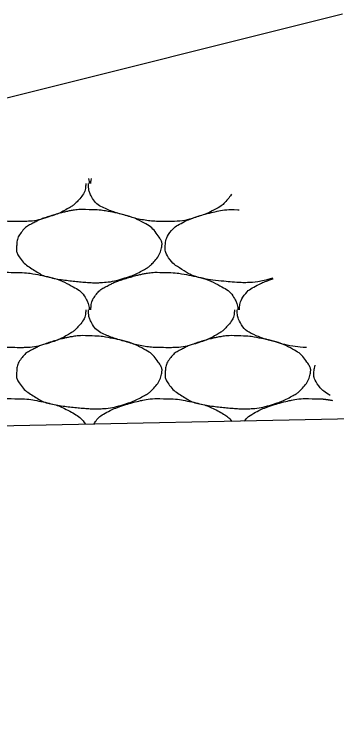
# Model space of a CAD drawing. Extents: x 1373719 to 1374161, y 379835 to 380167.
# Drawn here: x 1373768.65 to 1373769.65, y 380111.457 to 380113.65 of the extents above; entities that cross this region are included whole.
import ezdxf

# ---------------------------------------------------------------- set-up
doc = ezdxf.new("R2010")
doc.units = 0
doc.layers.add('Aggregate Base Course', color=7, linetype='Continuous')

msp = doc.modelspace()

# ---------------------------------------------------------------- linework, layer by layer
for p, q in [((1373769.6675, 380113.6504), (1373753.6641, 380109.6495)), ((1373774.6889, 380112.4971), (1373764.2167, 380112.2877))]:
    msp.add_line(p, q)
at = {"layer": 'Aggregate Base Course'}
for points, degree in [([(1373768.8805, 380113.1415), (1373768.8817, 380113.137), (1373768.8823, 380113.1323), (1373768.8828, 380113.127), (1373768.8828, 380113.1264), (1373768.8827, 380113.1258)], 3), ([(1373768.8881, 380113.1258), (1373768.8881, 380113.1264), (1373768.8881, 380113.127), (1373768.8882, 380113.1322), (1373768.8887, 380113.1367), (1373768.8895, 380113.1412)], 3), ([(1373768.6523, 380113.0088), (1373768.6499, 380113.0088), (1373768.6475, 380113.0088), (1373768.6451, 380113.0088), (1373768.6252, 380113.0088), (1373768.6054, 380113.0106), (1373768.5857, 380113.0142), (1373768.5647, 380113.0179), (1373768.5446, 380113.0244), (1373768.5242, 380113.0302), (1373768.5065, 380113.0353), (1373768.4894, 380113.041), (1373768.4723, 380113.0484), (1373768.4533, 380113.0566), (1373768.4374, 380113.0704), (1373768.4273, 380113.0898), (1373768.4221, 380113.0997), (1373768.4201, 380113.1099), (1373768.4201, 380113.1204), (1373768.4201, 380113.1222), (1373768.4201, 380113.124), (1373768.4201, 380113.1258)], 3), ([(1373768.8719, 380113.1258), (1373768.872, 380113.124), (1373768.872, 380113.1222), (1373768.8719, 380113.1204), (1373768.8712, 380113.1021), (1373768.8597, 380113.0863), (1373768.8467, 380113.0718), (1373768.8385, 380113.0626), (1373768.83, 380113.056), (1373768.8197, 380113.0502), (1373768.8016, 380113.0398), (1373768.7837, 380113.0312), (1373768.7639, 380113.025), (1373768.7384, 380113.0169), (1373768.7129, 380113.0098), (1373768.6865, 380113.0088), (1373768.6751, 380113.0083), (1373768.6637, 380113.0083), (1373768.6523, 380113.0088)], 3), ([(1373769.1131, 380113.0088), (1373769.1107, 380113.0088), (1373769.1083, 380113.0088), (1373769.1059, 380113.0088), (1373769.086, 380113.0088), (1373769.0662, 380113.0106), (1373769.0465, 380113.0142), (1373769.0255, 380113.0179), (1373769.0054, 380113.0244), (1373768.985, 380113.0302), (1373768.9673, 380113.0353), (1373768.9502, 380113.041), (1373768.9331, 380113.0484), (1373768.9141, 380113.0566), (1373768.8982, 380113.0704), (1373768.8881, 380113.0898), (1373768.8829, 380113.0997), (1373768.8809, 380113.1099), (1373768.8809, 380113.1204), (1373768.8809, 380113.1222), (1373768.8809, 380113.124), (1373768.8809, 380113.1258)], 3), ([(1373769.3241, 380113.0935), (1373769.3195, 380113.0859), (1373769.3137, 380113.0787), (1373769.2993, 380113.0626), (1373769.2908, 380113.056), (1373769.2624, 380113.0398), (1373769.2445, 380113.0312), (1373769.1992, 380113.0169), (1373769.1737, 380113.0098), (1373769.1359, 380113.0083), (1373769.1245, 380113.0083), (1373769.1131, 380113.0088)], 3), ([(1373768.8827, 380113.0448), (1373768.9091, 380113.0451), (1373768.9355, 380113.0412), (1373768.9619, 380113.0358), (1373768.9941, 380113.0292), (1373769.0238, 380113.0194), (1373769.0537, 380113.0034), (1373769.0736, 380112.9927), (1373769.0873, 380112.9782), (1373769.1005, 380112.9584), (1373769.1062, 380112.9498), (1373769.1093, 380112.94), (1373769.1077, 380112.9314), (1373769.1047, 380112.9145), (1373769.0959, 380112.8977), (1373769.0825, 380112.8828), (1373769.0741, 380112.8733), (1373769.0658, 380112.867), (1373769.0555, 380112.8612), (1373769.0374, 380112.8508), (1373769.0195, 380112.8422), (1373768.9997, 380112.836), (1373768.9742, 380112.8279), (1373768.9486, 380112.8214), (1373768.9223, 380112.8198), (1373768.9091, 380112.8189), (1373768.8959, 380112.8189), (1373768.8827, 380112.8198), (1373768.8629, 380112.8211), (1373768.8431, 380112.823), (1373768.8233, 380112.8252), (1373768.8015, 380112.8276), (1373768.78, 380112.831), (1373768.7585, 380112.836), (1373768.7409, 380112.84), (1373768.7257, 380112.8495), (1373768.7099, 380112.8594), (1373768.692, 380112.8706), (1373768.6775, 380112.8815), (1373768.6649, 380112.9008), (1373768.6584, 380112.9107), (1373768.6571, 380112.9213), (1373768.6577, 380112.9314), (1373768.6585, 380112.946), (1373768.6616, 380112.9607), (1373768.6721, 380112.9746), (1373768.6827, 380112.9886), (1373768.6943, 380112.9962), (1373768.7081, 380113.0034), (1373768.72, 380113.0095), (1373768.7316, 380113.0153), (1373768.7441, 380113.0196), (1373768.762, 380113.0256), (1373768.7798, 380113.031), (1373768.7981, 380113.0358), (1373768.8094, 380113.0387), (1373768.8208, 380113.0412), (1373768.8323, 380113.043), (1373768.849, 380113.0456), (1373768.866, 380113.0462), (1373768.8827, 380113.0448)], 3), ([(1373769.4515, 380112.8332), (1373769.429, 380112.8264), (1373769.4063, 380112.8212), (1373769.3699, 380112.8189), (1373769.3567, 380112.8189), (1373769.3237, 380112.8211), (1373769.3039, 380112.823), (1373769.2623, 380112.8276), (1373769.2408, 380112.831), (1373769.2017, 380112.84), (1373769.1865, 380112.8495), (1373769.1528, 380112.8706), (1373769.1383, 380112.8815), (1373769.1192, 380112.9107), (1373769.1179, 380112.9213), (1373769.1193, 380112.946), (1373769.1224, 380112.9607), (1373769.1435, 380112.9886), (1373769.1551, 380112.9962), (1373769.1808, 380113.0095), (1373769.1924, 380113.0153), (1373769.2228, 380113.0256), (1373769.2406, 380113.031), (1373769.2702, 380113.0387), (1373769.2816, 380113.0412), (1373769.3098, 380113.0456), (1373769.3268, 380113.0462), (1373769.3435, 380113.0448)], 3), ([(1373769.3435, 380113.0448), (1373769.345, 380113.0448), (1373769.3465, 380113.0448), (1373769.3479, 380113.0448)], 2), ([(1373768.4273, 380112.7352), (1373768.4273, 380112.7358), (1373768.4273, 380112.7364), (1373768.4273, 380112.737), (1373768.4276, 380112.7521), (1373768.4319, 380112.7667), (1373768.4417, 380112.7802), (1373768.4516, 380112.7938), (1373768.4639, 380112.8018), (1373768.4777, 380112.809), (1373768.4896, 380112.8151), (1373768.5012, 380112.8209), (1373768.5137, 380112.8252), (1373768.5316, 380112.8312), (1373768.5494, 380112.8366), (1373768.5677, 380112.8414), (1373768.579, 380112.8443), (1373768.5904, 380112.8468), (1373768.6019, 380112.8486), (1373768.6186, 380112.8512), (1373768.6356, 380112.8518), (1373768.6523, 380112.8504)], 3), ([(1373768.6523, 380112.8504), (1373768.6541, 380112.8503), (1373768.6559, 380112.8505), (1373768.6577, 380112.8504)], 2), ([(1373768.6577, 380112.8504), (1373768.6841, 380112.8507), (1373768.7105, 380112.8468), (1373768.7369, 380112.8414), (1373768.7691, 380112.8348), (1373768.7988, 380112.825), (1373768.8287, 380112.809), (1373768.8486, 380112.7983), (1373768.8645, 380112.7844), (1373768.8755, 380112.764), (1373768.8802, 380112.7552), (1373768.882, 380112.7463), (1373768.8827, 380112.737), (1373768.8828, 380112.7364), (1373768.8828, 380112.7358), (1373768.8827, 380112.7352)], 3), ([(1373768.8881, 380112.7352), (1373768.8881, 380112.7358), (1373768.8881, 380112.7364), (1373768.8881, 380112.737), (1373768.8884, 380112.7521), (1373768.8927, 380112.7667), (1373768.9025, 380112.7802), (1373768.9124, 380112.7938), (1373768.9247, 380112.8018), (1373768.9385, 380112.809), (1373768.9504, 380112.8151), (1373768.962, 380112.8209), (1373768.9745, 380112.8252), (1373768.9924, 380112.8312), (1373769.0102, 380112.8366), (1373769.0285, 380112.8414), (1373769.0398, 380112.8443), (1373769.0512, 380112.8468), (1373769.0627, 380112.8486), (1373769.0794, 380112.8512), (1373769.0964, 380112.8518), (1373769.1131, 380112.8504)], 3), ([(1373769.1131, 380112.8504), (1373769.1149, 380112.8503), (1373769.1167, 380112.8505), (1373769.1185, 380112.8504)], 2), ([(1373769.1185, 380112.8504), (1373769.1449, 380112.8507), (1373769.1713, 380112.8468), (1373769.1977, 380112.8414), (1373769.2299, 380112.8348), (1373769.2596, 380112.825), (1373769.2895, 380112.809), (1373769.3094, 380112.7983), (1373769.3253, 380112.7844), (1373769.3363, 380112.764), (1373769.341, 380112.7552), (1373769.3428, 380112.7463), (1373769.3435, 380112.737), (1373769.3436, 380112.7364), (1373769.3436, 380112.7358), (1373769.3435, 380112.7352)], 3), ([(1373769.3489, 380112.7352), (1373769.3489, 380112.7358), (1373769.3489, 380112.7364), (1373769.3492, 380112.7521), (1373769.3535, 380112.7667), (1373769.3732, 380112.7938), (1373769.3855, 380112.8018), (1373769.4112, 380112.8151), (1373769.4228, 380112.8209), (1373769.4411, 380112.8271), (1373769.4469, 380112.829), (1373769.4527, 380112.8308)], 3), ([(1373768.6523, 380112.6182), (1373768.6499, 380112.6182), (1373768.6475, 380112.6182), (1373768.6451, 380112.6182), (1373768.6252, 380112.6182), (1373768.6054, 380112.62), (1373768.5857, 380112.6236), (1373768.5647, 380112.6273), (1373768.5446, 380112.6338), (1373768.5242, 380112.6396), (1373768.5065, 380112.6447), (1373768.4894, 380112.6504), (1373768.4723, 380112.6578), (1373768.4533, 380112.666), (1373768.4374, 380112.6798), (1373768.4273, 380112.6992), (1373768.4221, 380112.7091), (1373768.4201, 380112.7193), (1373768.4201, 380112.7298), (1373768.4201, 380112.7316), (1373768.4201, 380112.7334), (1373768.4201, 380112.7352)], 3), ([(1373768.8719, 380112.7352), (1373768.872, 380112.7334), (1373768.872, 380112.7316), (1373768.8719, 380112.7298), (1373768.8712, 380112.7115), (1373768.8597, 380112.6957), (1373768.8467, 380112.6812), (1373768.8385, 380112.672), (1373768.83, 380112.6654), (1373768.8197, 380112.6596), (1373768.8016, 380112.6492), (1373768.7837, 380112.6406), (1373768.7639, 380112.6344), (1373768.7384, 380112.6263), (1373768.7129, 380112.6192), (1373768.6865, 380112.6182), (1373768.6751, 380112.6177), (1373768.6637, 380112.6177), (1373768.6523, 380112.6182)], 3), ([(1373769.1131, 380112.6182), (1373769.1107, 380112.6182), (1373769.1083, 380112.6182), (1373769.1059, 380112.6182), (1373769.086, 380112.6182), (1373769.0662, 380112.62), (1373769.0465, 380112.6236), (1373769.0255, 380112.6273), (1373769.0054, 380112.6338), (1373768.985, 380112.6396), (1373768.9673, 380112.6447), (1373768.9502, 380112.6504), (1373768.9331, 380112.6578), (1373768.9141, 380112.666), (1373768.8982, 380112.6798), (1373768.8881, 380112.6992), (1373768.8829, 380112.7091), (1373768.8809, 380112.7193), (1373768.8809, 380112.7298), (1373768.8809, 380112.7316), (1373768.8809, 380112.7334), (1373768.8809, 380112.7352)], 3), ([(1373769.3327, 380112.7352), (1373769.3328, 380112.7334), (1373769.3328, 380112.7316), (1373769.3327, 380112.7298), (1373769.332, 380112.7115), (1373769.3205, 380112.6957), (1373769.3075, 380112.6812), (1373769.2993, 380112.672), (1373769.2908, 380112.6654), (1373769.2805, 380112.6596), (1373769.2624, 380112.6492), (1373769.2445, 380112.6406), (1373769.2247, 380112.6344), (1373769.1992, 380112.6263), (1373769.1737, 380112.6192), (1373769.1473, 380112.6182), (1373769.1359, 380112.6177), (1373769.1245, 380112.6177), (1373769.1131, 380112.6182)], 3), ([(1373769.5567, 380112.6183), (1373769.5402, 380112.6188), (1373769.5237, 380112.6206), (1373769.4863, 380112.6273), (1373769.4662, 380112.6338), (1373769.4281, 380112.6447), (1373769.411, 380112.6504), (1373769.3749, 380112.666), (1373769.359, 380112.6798), (1373769.3437, 380112.7091), (1373769.3417, 380112.7193), (1373769.3417, 380112.7316), (1373769.3417, 380112.7334), (1373769.3417, 380112.7352)], 3), ([(1373768.8827, 380112.6542), (1373768.9091, 380112.6545), (1373768.9355, 380112.6506), (1373768.9619, 380112.6452), (1373768.9941, 380112.6386), (1373769.0238, 380112.6288), (1373769.0537, 380112.6128), (1373769.0736, 380112.6021), (1373769.0873, 380112.5876), (1373769.1005, 380112.5678), (1373769.1062, 380112.5592), (1373769.1093, 380112.5494), (1373769.1077, 380112.5408), (1373769.1047, 380112.5239), (1373769.0959, 380112.5071), (1373769.0825, 380112.4922), (1373769.0741, 380112.4827), (1373769.0658, 380112.4764), (1373769.0555, 380112.4706), (1373769.0374, 380112.4602), (1373769.0195, 380112.4516), (1373768.9997, 380112.4454), (1373768.9742, 380112.4373), (1373768.9486, 380112.4308), (1373768.9223, 380112.4292), (1373768.9091, 380112.4283), (1373768.8959, 380112.4283), (1373768.8827, 380112.4292), (1373768.8629, 380112.4305), (1373768.8431, 380112.4324), (1373768.8233, 380112.4346), (1373768.8015, 380112.437), (1373768.78, 380112.4404), (1373768.7585, 380112.4454), (1373768.7409, 380112.4494), (1373768.7257, 380112.4589), (1373768.7099, 380112.4688), (1373768.692, 380112.48), (1373768.6775, 380112.4909), (1373768.6649, 380112.5102), (1373768.6584, 380112.5201), (1373768.6571, 380112.5307), (1373768.6577, 380112.5408), (1373768.6585, 380112.5554), (1373768.6616, 380112.5701), (1373768.6721, 380112.584), (1373768.6827, 380112.598), (1373768.6943, 380112.6056), (1373768.7081, 380112.6128), (1373768.72, 380112.6189), (1373768.7316, 380112.6247), (1373768.7441, 380112.629), (1373768.762, 380112.635), (1373768.7798, 380112.6404), (1373768.7981, 380112.6452), (1373768.8094, 380112.6481), (1373768.8208, 380112.6506), (1373768.8323, 380112.6524), (1373768.849, 380112.655), (1373768.866, 380112.6556), (1373768.8827, 380112.6542)], 3), ([(1373769.3435, 380112.6542), (1373769.3699, 380112.6545), (1373769.3963, 380112.6506), (1373769.4227, 380112.6452), (1373769.4549, 380112.6386), (1373769.4846, 380112.6288), (1373769.5145, 380112.6128), (1373769.5344, 380112.6021), (1373769.5481, 380112.5876), (1373769.5613, 380112.5678), (1373769.567, 380112.5592), (1373769.5701, 380112.5494), (1373769.5685, 380112.5408), (1373769.5655, 380112.5239), (1373769.5567, 380112.5071), (1373769.5433, 380112.4922), (1373769.5349, 380112.4827), (1373769.5266, 380112.4764), (1373769.5163, 380112.4706), (1373769.4982, 380112.4602), (1373769.4803, 380112.4516), (1373769.4605, 380112.4454), (1373769.435, 380112.4373), (1373769.4094, 380112.4308), (1373769.3831, 380112.4292), (1373769.3699, 380112.4283), (1373769.3567, 380112.4283), (1373769.3435, 380112.4292), (1373769.3237, 380112.4305), (1373769.3039, 380112.4324), (1373769.2841, 380112.4346), (1373769.2623, 380112.437), (1373769.2408, 380112.4404), (1373769.2193, 380112.4454), (1373769.2017, 380112.4494), (1373769.1865, 380112.4589), (1373769.1707, 380112.4688), (1373769.1528, 380112.48), (1373769.1383, 380112.4909), (1373769.1257, 380112.5102), (1373769.1192, 380112.5201), (1373769.1179, 380112.5307), (1373769.1185, 380112.5408), (1373769.1193, 380112.5554), (1373769.1224, 380112.5701), (1373769.1329, 380112.584), (1373769.1435, 380112.598), (1373769.1551, 380112.6056), (1373769.1689, 380112.6128), (1373769.1808, 380112.6189), (1373769.1924, 380112.6247), (1373769.2049, 380112.629), (1373769.2228, 380112.635), (1373769.2406, 380112.6404), (1373769.2589, 380112.6452), (1373769.2702, 380112.6481), (1373769.2816, 380112.6506), (1373769.2931, 380112.6524), (1373769.3098, 380112.655), (1373769.3268, 380112.6556), (1373769.3435, 380112.6542)], 3), ([(1373769.6292, 380112.4702), (1373769.6124, 380112.4809), (1373769.5986, 380112.4917), (1373769.58, 380112.5201), (1373769.5787, 380112.5307), (1373769.5798, 380112.5485), (1373769.5808, 380112.5563), (1373769.5833, 380112.564)], 3), ([(1373768.4322, 380112.372), (1373768.4344, 380112.378), (1373768.4376, 380112.3839), (1373768.4516, 380112.4032), (1373768.4639, 380112.4112), (1373768.4896, 380112.4245), (1373768.5012, 380112.4303), (1373768.5316, 380112.4406), (1373768.5494, 380112.446), (1373768.579, 380112.4537), (1373768.5904, 380112.4562), (1373768.6186, 380112.4606), (1373768.6356, 380112.4612), (1373768.6523, 380112.4598)], 3), ([(1373768.6523, 380112.4598), (1373768.6541, 380112.4597), (1373768.6559, 380112.4599), (1373768.6577, 380112.4598)], 2), ([(1373768.6577, 380112.4598), (1373768.6841, 380112.4601), (1373768.7105, 380112.4562), (1373768.7691, 380112.4442), (1373768.7988, 380112.4344), (1373768.8461, 380112.409), (1373768.8605, 380112.3972), (1373768.8711, 380112.3808)], 3), ([(1373768.8972, 380112.3813), (1373768.8988, 380112.3841), (1373768.9005, 380112.3869), (1373768.9124, 380112.4032), (1373768.9247, 380112.4112), (1373768.9504, 380112.4245), (1373768.962, 380112.4303), (1373768.9924, 380112.4406), (1373769.0102, 380112.446), (1373769.0398, 380112.4537), (1373769.0512, 380112.4562), (1373769.0794, 380112.4606), (1373769.0964, 380112.4612), (1373769.1131, 380112.4598)], 3), ([(1373769.1131, 380112.4598), (1373769.1149, 380112.4597), (1373769.1167, 380112.4599), (1373769.1185, 380112.4598)], 2), ([(1373769.1185, 380112.4598), (1373769.1449, 380112.4601), (1373769.1713, 380112.4562), (1373769.2299, 380112.4442), (1373769.2596, 380112.4344), (1373769.3035, 380112.4108), (1373769.3156, 380112.4017), (1373769.3253, 380112.3899)], 3), ([(1373769.3641, 380112.3906), (1373769.3739, 380112.4036), (1373769.3858, 380112.4113), (1373769.4112, 380112.4245), (1373769.4228, 380112.4303), (1373769.4532, 380112.4406), (1373769.471, 380112.446), (1373769.5006, 380112.4537), (1373769.512, 380112.4562), (1373769.5402, 380112.4606), (1373769.5572, 380112.4612), (1373769.5739, 380112.4598)], 3), ([(1373769.5739, 380112.4598), (1373769.5757, 380112.4597), (1373769.5775, 380112.4599), (1373769.5793, 380112.4598)], 2), ([(1373769.5793, 380112.4598), (1373769.5984, 380112.46), (1373769.6176, 380112.458), (1373769.6368, 380112.4548)], 2)]:
    msp.add_open_spline(points, degree=degree, dxfattribs=at)

doc.saveas('drawing.dxf')
